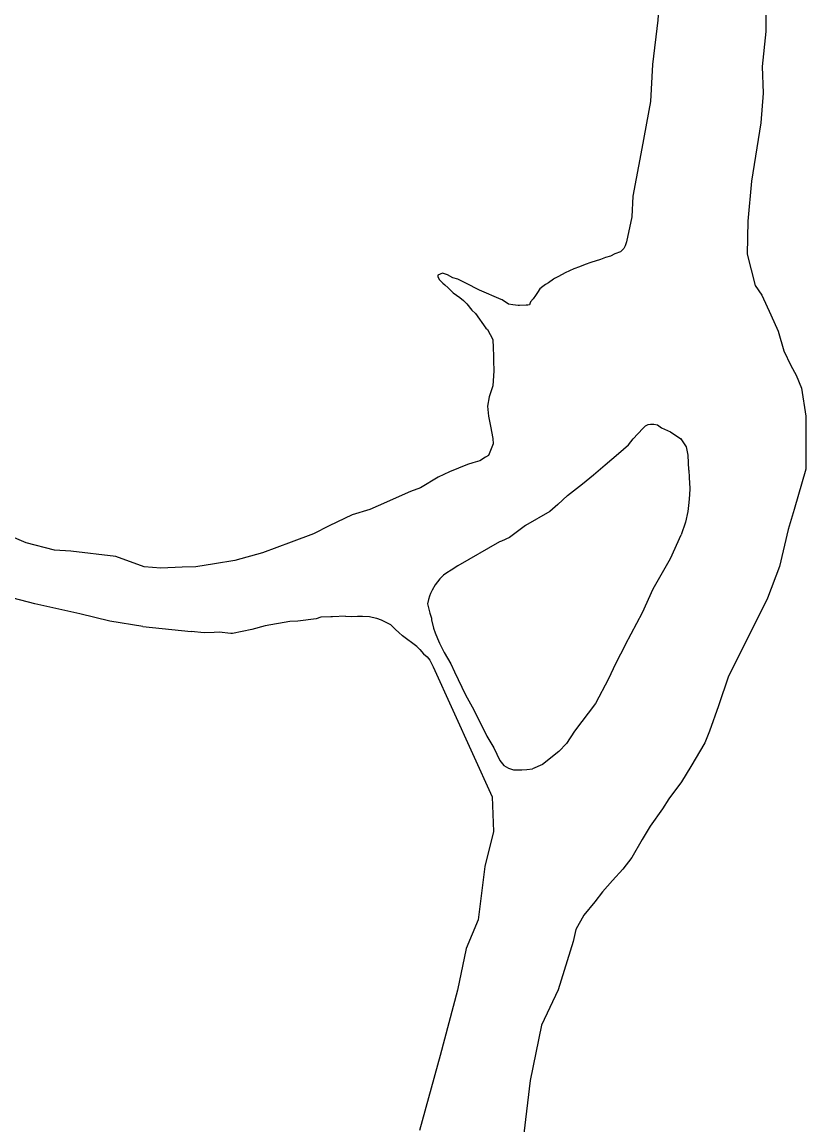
# Model space of a CAD drawing. Extents: x -939622 to -934222, y 1383701 to 1385301.
# Drawn here: x -936018.182 to -936016.76, y 1384168.955 to 1384170.955 of the extents above; entities that cross this region are included whole.
import ezdxf

# ---------------------------------------------------------------- set-up
doc = ezdxf.new("R2010")
doc.units = 0
doc.layers.add('Level 9', color=7, linetype='Continuous')

msp = doc.modelspace()

# ---------------------------------------------------------------- linework, layer by layer
at = {"layer": 'Level 9'}
for points in [[(-936017.0199, 1384171.1), (-936017.0227, 1384171.0382), (-936017.0286, 1384170.9586), (-936017.0381, 1384170.8779), (-936017.0417, 1384170.8113), (-936017.0571, 1384170.7258), (-936017.0738, 1384170.6391), (-936017.0753, 1384170.6018)], [(-936016.832, 1384171.0219), (-936016.8321, 1384170.9378), (-936016.8389, 1384170.8744), (-936016.8372, 1384170.8264), (-936016.8413, 1384170.7722), (-936016.8586, 1384170.6664), (-936016.8651, 1384170.594), (-936016.866, 1384170.5339), (-936016.852, 1384170.4773), (-936016.8395, 1384170.4597), (-936016.8233, 1384170.4242), (-936016.8102, 1384170.3946), (-936016.8, 1384170.3589), (-936016.7871, 1384170.3323), (-936016.7775, 1384170.3146), (-936016.7677, 1384170.2909), (-936016.76, 1384170.2401), (-936016.7596, 1384170.1439), (-936016.781, 1384170.071), (-936016.7917, 1384170.0346), (-936016.8074, 1384169.9679), (-936016.8293, 1384169.9101), (-936016.8629, 1384169.8428)], [(-936017.0753, 1384170.6018), (-936017.0853, 1384170.5562)], [(-936017.0853, 1384170.5562), (-936017.0877, 1384170.549), (-936017.0901, 1384170.5443), (-936017.096, 1384170.5384), (-936017.1061, 1384170.5348), (-936017.114, 1384170.5307)], [(-936017.114, 1384170.5307), (-936017.1233, 1384170.5279), (-936017.1321, 1384170.5246), (-936017.1501, 1384170.5188)], [(-936017.1501, 1384170.5188), (-936017.1602, 1384170.5152), (-936017.1703, 1384170.511), (-936017.1804, 1384170.5075), (-936017.1964, 1384170.5003), (-936017.2083, 1384170.4938), (-936017.216, 1384170.4902), (-936017.2177, 1384170.4885)], [(-936017.3768, 1384170.4818), (-936017.3914, 1384170.4885), (-936017.4005, 1384170.4912), (-936017.4096, 1384170.4969), (-936017.4187, 1384170.4996), (-936017.4276, 1384170.4962), (-936017.4275, 1384170.4932), (-936017.4243, 1384170.4873), (-936017.4181, 1384170.4816), (-936017.415, 1384170.4787), (-936017.4088, 1384170.4729), (-936017.3995, 1384170.4642), (-936017.3873, 1384170.4556), (-936017.3811, 1384170.4498), (-936017.3749, 1384170.444), (-936017.3655, 1384170.4323), (-936017.3593, 1384170.4265)], [(-936017.3518, 1384170.4688), (-936017.3768, 1384170.4818)], [(-936017.2177, 1384170.4885), (-936017.2265, 1384170.4822), (-936017.2324, 1384170.479)], [(-936017.311, 1384170.451), (-936017.3123, 1384170.4522), (-936017.3518, 1384170.4688)], [(-936017.2324, 1384170.479), (-936017.2368, 1384170.4754), (-936017.2421, 1384170.4712), (-936017.2469, 1384170.4647), (-936017.2504, 1384170.4594), (-936017.2546, 1384170.4534), (-936017.2594, 1384170.4475), (-936017.261, 1384170.442)], [(-936017.2819, 1384170.4412), (-936017.2867, 1384170.4415), (-936017.2914, 1384170.4421), (-936017.2992, 1384170.4433), (-936017.311, 1384170.451)], [(-936017.261, 1384170.442), (-936017.264, 1384170.4419), (-936017.267, 1384170.4417), (-936017.279, 1384170.4413), (-936017.2819, 1384170.4412)], [(-936017.3593, 1384170.4265), (-936017.3404, 1384170.4001)], [(-936017.3404, 1384170.4001), (-936017.3373, 1384170.3972), (-936017.3277, 1384170.3795), (-936017.3272, 1384170.3645), (-936017.3267, 1384170.3495), (-936017.3264, 1384170.3405), (-936017.3257, 1384170.3225), (-936017.3278, 1384170.2954), (-936017.3305, 1384170.2863)], [(-936017.3305, 1384170.2863), (-936017.3342, 1384170.2752), (-936017.3372, 1384170.2586), (-936017.3354, 1384170.2402), (-936017.3318, 1384170.2223), (-936017.3277, 1384170.1998), (-936017.3271, 1384170.1902)], [(-936017.0556, 1384170.2177), (-936017.0506, 1384170.2226), (-936017.0458, 1384170.225), (-936017.0417, 1384170.2259), (-936017.0354, 1384170.2259), (-936017.0289, 1384170.2247)], [(-936017.0289, 1384170.2247), (-936017.0215, 1384170.2194), (-936017.0051, 1384170.2117), (-936016.9864, 1384170.1992)], [(-936017.0556, 1384170.2177), (-936017.0729, 1384170.1991), (-936017.0732, 1384170.199)], [(-936017.3271, 1384170.1902), (-936017.3354, 1384170.1689)], [(-936017.2095, 1384170.0801), (-936017.1922, 1384170.0964), (-936017.1652, 1384170.1178), (-936017.145, 1384170.1341), (-936017.1239, 1384170.1523), (-936017.0996, 1384170.1725), (-936017.0815, 1384170.1882), (-936017.0732, 1384170.199)], [(-936016.9722, 1384170.1425), (-936016.9731, 1384170.1695), (-936016.9766, 1384170.1844), (-936016.9861, 1384170.1991), (-936016.9864, 1384170.1992)], [(-936017.3354, 1384170.1689), (-936017.3407, 1384170.1659), (-936017.3514, 1384170.1594), (-936017.3637, 1384170.1558)], [(-936017.3637, 1384170.1558), (-936017.3737, 1384170.1525), (-936017.4062, 1384170.1394), (-936017.4268, 1384170.1296), (-936017.4591, 1384170.1105), (-936017.4768, 1384170.1038), (-936017.5358, 1384170.0777), (-936017.5506, 1384170.0712), (-936017.5831, 1384170.0611), (-936017.6244, 1384170.0416)], [(-936016.9722, 1384170.1425), (-936016.9713, 1384170.1291), (-936016.9701, 1384170.1092), (-936016.971, 1384170.0973), (-936016.9719, 1384170.0839), (-936016.9739, 1384170.0673), (-936016.9784, 1384170.0483), (-936016.986, 1384170.0248)], [(-936017.2095, 1384170.0801), (-936017.2241, 1384170.0676), (-936017.2681, 1384170.042), (-936017.2856, 1384170.0294), (-936017.2973, 1384170.02), (-936017.312, 1384170.0134), (-936017.3155, 1384170.0121)], [(-936017.8912, 1384169.9662), (-936017.9301, 1384169.9648), (-936017.9601, 1384169.9668), (-936018.0117, 1384169.986), (-936018.0929, 1384169.9952), (-936018.1229, 1384169.9972), (-936018.1742, 1384170.0104), (-936018.2198, 1384170.0298), (-936018.2441, 1384170.038), (-936018.2833, 1384170.0487), (-936018.3226, 1384170.0593), (-936018.3527, 1384170.0613), (-936018.4006, 1384170.0626), (-936018.4455, 1384170.061), (-936018.4992, 1384170.0562), (-936018.5411, 1384170.0547), (-936018.5829, 1384170.0532), (-936018.6127, 1384170.0492), (-936018.6697, 1384170.0502)], [(-936017.6244, 1384170.0416), (-936017.6529, 1384170.0266), (-936017.6933, 1384170.0118), (-936017.7194, 1384170.0023), (-936017.7456, 1384169.9922), (-936017.7954, 1384169.9785), (-936017.8323, 1384169.9726), (-936017.8667, 1384169.9672), (-936017.8912, 1384169.9662)], [(-936017.0869, 1384169.8259), (-936017.056, 1384169.8841), (-936017.0365, 1384169.9269), (-936017.0055, 1384169.982), (-936016.986, 1384170.0248)], [(-936017.3155, 1384170.0121), (-936017.3913, 1384169.9686)], [(-936017.9624, 1384169.8585), (-936018.0226, 1384169.8684), (-936018.0769, 1384169.8816), (-936018.1584, 1384169.8998), (-936018.24, 1384169.9209), (-936018.2761, 1384169.9257), (-936018.3394, 1384169.9385), (-936018.4144, 1384169.9419), (-936018.4951, 1384169.9391), (-936018.5758, 1384169.9333), (-936018.6839, 1384169.9445), (-936018.7681, 1384169.9536), (-936018.8668, 1384169.9502), (-936018.9451, 1384169.9625), (-936019.0447, 1384169.986), (-936019.0929, 1384169.9934)], [(-936017.3913, 1384169.9686), (-936017.4033, 1384169.9611), (-936017.4113, 1384169.9564), (-936017.4172, 1384169.9516), (-936017.4238, 1384169.9451), (-936017.432, 1384169.9341)], [(-936017.432, 1384169.9341), (-936017.4377, 1384169.9249), (-936017.4405, 1384169.9188)], [(-936017.4405, 1384169.9188), (-936017.4428, 1384169.9139), (-936017.4442, 1384169.908), (-936017.446, 1384169.8997), (-936017.4451, 1384169.8949), (-936017.4422, 1384169.8827)], [(-936017.4422, 1384169.8827), (-936017.4389, 1384169.8738), (-936017.4388, 1384169.8708), (-936017.4353, 1384169.8559), (-936017.432, 1384169.847)], [(-936017.5947, 1384169.8773), (-936017.6186, 1384169.8765), (-936017.6216, 1384169.8764), (-936017.6396, 1384169.8758), (-936017.6484, 1384169.8725), (-936017.6812, 1384169.8683), (-936017.6962, 1384169.8678), (-936017.7408, 1384169.8602), (-936017.7646, 1384169.8534), (-936017.8002, 1384169.8461), (-936017.8032, 1384169.846), (-936017.8243, 1384169.8483), (-936017.8332, 1384169.848), (-936017.8512, 1384169.8474), (-936017.8752, 1384169.8495)], [(-936017.5947, 1384169.8773), (-936017.5844, 1384169.8771), (-936017.5734, 1384169.8777), (-936017.5639, 1384169.8777), (-936017.5512, 1384169.8771), (-936017.5384, 1384169.8739)], [(-936017.5384, 1384169.8739), (-936017.5301, 1384169.8711), (-936017.5203, 1384169.8658), (-936017.5134, 1384169.8622), (-936017.5041, 1384169.8535)], [(-936017.9624, 1384169.8585), (-936017.8752, 1384169.8495)], [(-936017.4657, 1384169.8224), (-936017.4917, 1384169.8419), (-936017.4979, 1384169.8477), (-936017.5041, 1384169.8535)], [(-936017.432, 1384169.847), (-936017.4279, 1384169.8373), (-936017.4243, 1384169.8284), (-936017.4158, 1384169.8115)], [(-936016.8629, 1384169.8428), (-936016.9003, 1384169.7686), (-936016.9184, 1384169.7146)], [(-936017.4657, 1384169.8224), (-936017.46, 1384169.8168), (-936017.4532, 1384169.8094), (-936017.4469, 1384169.8037), (-936017.4419, 1384169.7975)], [(-936017.0869, 1384169.8259), (-936017.1051, 1384169.7909), (-936017.1181, 1384169.7636), (-936017.1413, 1384169.7191), (-936017.1793, 1384169.6692), (-936017.1942, 1384169.6466), (-936017.2078, 1384169.6323), (-936017.2375, 1384169.6086), (-936017.2557, 1384169.6007)], [(-936017.4158, 1384169.8115), (-936017.4037, 1384169.7913)], [(-936017.4356, 1384169.7855), (-936017.3288, 1384169.55), (-936017.3266, 1384169.487), (-936017.3424, 1384169.4233), (-936017.354, 1384169.3268), (-936017.3762, 1384169.2749), (-936017.3915, 1384169.1992), (-936017.4233, 1384169.0809), (-936017.4605, 1384168.9444)], [(-936017.4419, 1384169.7975), (-936017.4356, 1384169.7855)], [(-936017.4037, 1384169.7913), (-936017.3973, 1384169.7767)], [(-936017.3973, 1384169.7767), (-936017.3772, 1384169.7347)], [(-936017.3772, 1384169.7347), (-936017.3652, 1384169.7131), (-936017.3516, 1384169.687), (-936017.3385, 1384169.6597), (-936017.326, 1384169.6389), (-936017.3147, 1384169.6157), (-936017.3076, 1384169.6068), (-936017.2993, 1384169.6021), (-936017.2904, 1384169.5985), (-936017.2839, 1384169.5985), (-936017.2749, 1384169.5985), (-936017.266, 1384169.5997), (-936017.2557, 1384169.6007)], [(-936016.9184, 1384169.7146), (-936016.9347, 1384169.669), (-936016.943, 1384169.6476), (-936016.9684, 1384169.6047), (-936016.9854, 1384169.577), (-936017.0083, 1384169.5462), (-936017.0197, 1384169.5278), (-936017.0425, 1384169.4969), (-936017.0567, 1384169.4724)], [(-936017.0567, 1384169.4724), (-936017.0757, 1384169.4396), (-936017.0917, 1384169.4188), (-936017.1107, 1384169.398), (-936017.1285, 1384169.3778), (-936017.1428, 1384169.3594), (-936017.1624, 1384169.335), (-936017.1772, 1384169.3089), (-936017.182, 1384169.2877)], [(-936017.182, 1384169.2877), (-936017.2089, 1384169.1996), (-936017.2396, 1384169.1354), (-936017.2601, 1384169.0355), (-936017.2717, 1384168.9389), (-936017.2897, 1384168.8542), (-936017.3311, 1384168.7536), (-936017.3516, 1384168.6537), (-936017.3831, 1384168.5263), (-936017.4047, 1384168.4595), (-936017.4288, 1384168.3775), (-936017.4706, 1384168.2859), (-936017.5003, 1384168.1947), (-936017.5335, 1384168.1154), (-936017.5818, 1384168.0416), (-936017.6374, 1384167.9164), (-936017.6597, 1384167.8706)]]:
    msp.add_lwpolyline(points, dxfattribs=at)

doc.saveas('drawing.dxf')
